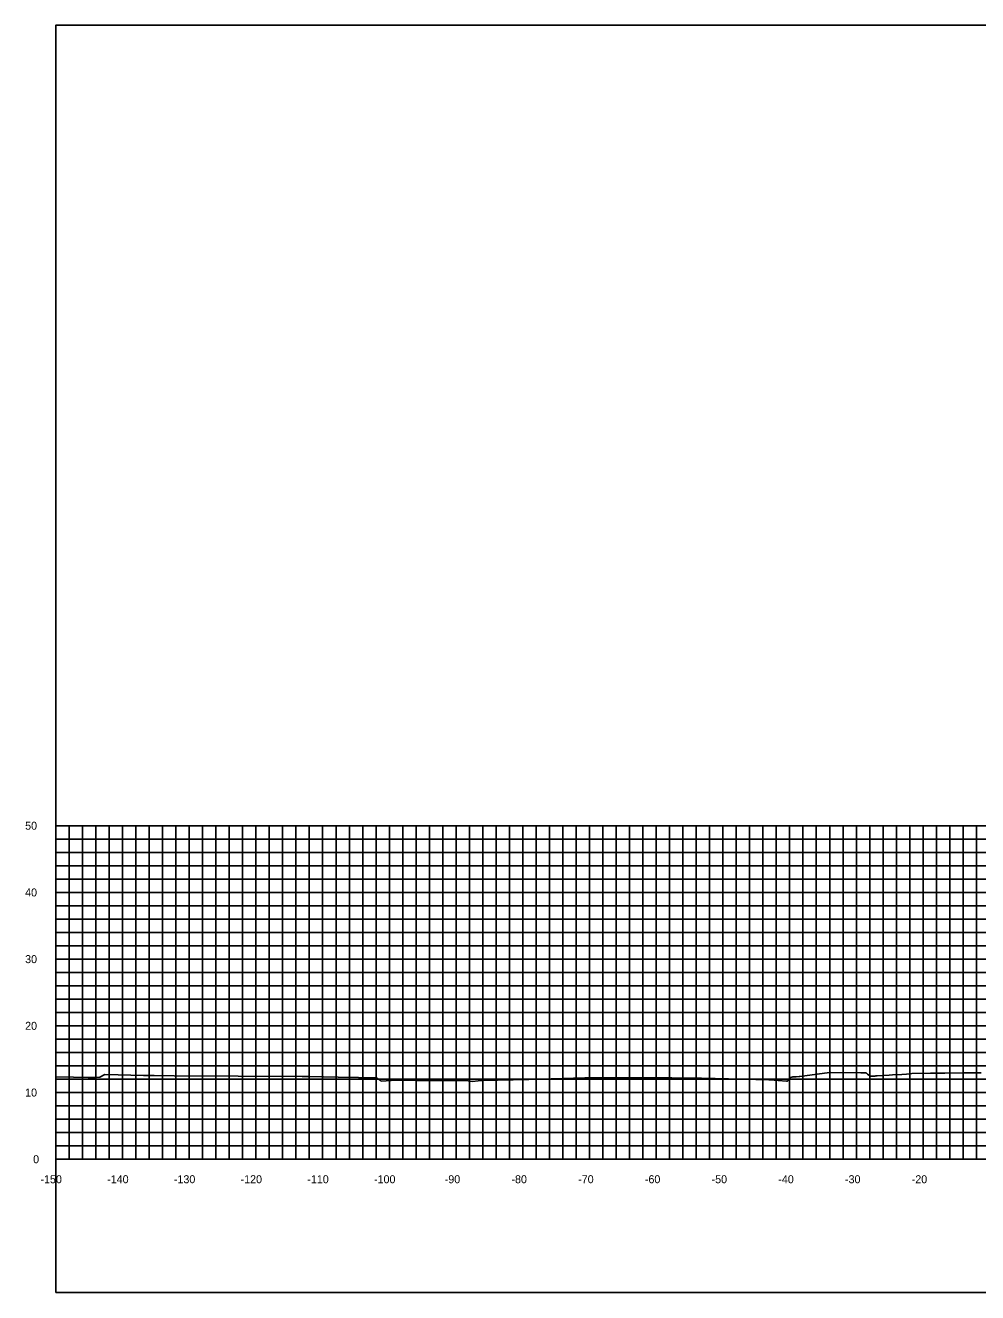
# Model space of a CAD drawing. Extents: x 1797714 to 1804825, y 249015 to 250269.
# Drawn here: x 1804489.6 to 1804632.3, y 249628.2 to 249818.2 of the extents above; entities that cross this region are included whole.
import ezdxf

# ---------------------------------------------------------------- set-up
doc = ezdxf.new("R2010")
doc.units = 0
for name, color, linetype in [('10', 7, 'Continuous'), ('31', 7, 'Continuous'), ('60', 7, 'Continuous'), ('Level 62', 7, 'Continuous'), ('M-ROADS', 7, 'Continuous')]:
    doc.layers.add(name, color=color, linetype=linetype)

msp = doc.modelspace()

# ---------------------------------------------------------------- linework, layer by layer
msp.add_lwpolyline([(1804494.16, 249628.17), (1804794.16, 249628.17), (1804794.16, 249818.17), (1804494.16, 249818.17)], close=True)
at = {"layer": '60'}
for p, q in [((1804494.1, 249698.17), (1804494.16, 249698.17)), ((1804494.16, 249648.17), (1804494.16, 249698.17)), ((1804494.1, 249688.17), (1804494.16, 249688.17)), ((1804494.1, 249678.17), (1804494.16, 249678.17)), ((1804494.1, 249668.17), (1804494.16, 249668.17)), ((1804494.1, 249658.17), (1804494.16, 249658.17)), ((1804494.1, 249648.17), (1804494.16, 249648.17)), ((1804494.16, 249648.17), (1804794.16, 249648.17)), ((1804494.16, 249648.11), (1804494.16, 249648.17)), ((1804504.16, 249648.11), (1804504.16, 249648.17)), ((1804514.16, 249648.11), (1804514.16, 249648.17)), ((1804524.16, 249648.11), (1804524.16, 249648.17)), ((1804534.16, 249648.11), (1804534.16, 249648.17)), ((1804544.16, 249648.11), (1804544.16, 249648.17)), ((1804554.16, 249648.11), (1804554.16, 249648.17)), ((1804564.16, 249648.11), (1804564.16, 249648.17)), ((1804574.16, 249648.11), (1804574.16, 249648.17)), ((1804584.16, 249648.11), (1804584.16, 249648.17)), ((1804594.16, 249648.11), (1804594.16, 249648.17)), ((1804604.16, 249648.11), (1804604.16, 249648.17)), ((1804614.16, 249648.11), (1804614.16, 249648.17)), ((1804624.16, 249648.11), (1804624.16, 249648.17))]:
    msp.add_line(p, q, dxfattribs=at)
at = {"layer": 'Level 62'}
for p, q in [((1804494.16, 249698.17), (1804794.16, 249698.17)), ((1804494.16, 249648.17), (1804494.16, 249698.17)), ((1804494.16, 249698.17), (1804794.16, 249698.17)), ((1804494.16, 249648.17), (1804494.16, 249698.17)), ((1804496.16, 249648.17), (1804496.16, 249698.17)), ((1804496.16, 249648.17), (1804496.16, 249698.17)), ((1804498.16, 249648.17), (1804498.16, 249698.17)), ((1804498.16, 249648.17), (1804498.16, 249698.17)), ((1804500.16, 249648.17), (1804500.16, 249698.17)), ((1804500.16, 249648.17), (1804500.16, 249698.17)), ((1804502.16, 249648.17), (1804502.16, 249698.17)), ((1804502.16, 249648.17), (1804502.16, 249698.17)), ((1804504.16, 249648.17), (1804504.16, 249698.17)), ((1804504.16, 249648.17), (1804504.16, 249698.17)), ((1804506.16, 249648.17), (1804506.16, 249698.17)), ((1804506.16, 249648.17), (1804506.16, 249698.17)), ((1804508.16, 249648.17), (1804508.16, 249698.17)), ((1804508.16, 249648.17), (1804508.16, 249698.17)), ((1804510.16, 249648.17), (1804510.16, 249698.17)), ((1804510.16, 249648.17), (1804510.16, 249698.17)), ((1804512.16, 249648.17), (1804512.16, 249698.17)), ((1804512.16, 249648.17), (1804512.16, 249698.17)), ((1804514.16, 249648.17), (1804514.16, 249698.17)), ((1804514.16, 249648.17), (1804514.16, 249698.17)), ((1804516.16, 249648.17), (1804516.16, 249698.17)), ((1804516.16, 249648.17), (1804516.16, 249698.17)), ((1804518.16, 249648.17), (1804518.16, 249698.17)), ((1804518.16, 249648.17), (1804518.16, 249698.17)), ((1804520.16, 249648.17), (1804520.16, 249698.17)), ((1804520.16, 249648.17), (1804520.16, 249698.17)), ((1804522.16, 249648.17), (1804522.16, 249698.17)), ((1804522.16, 249648.17), (1804522.16, 249698.17)), ((1804524.16, 249648.17), (1804524.16, 249698.17)), ((1804524.16, 249648.17), (1804524.16, 249698.17)), ((1804526.16, 249648.17), (1804526.16, 249698.17)), ((1804526.16, 249648.17), (1804526.16, 249698.17)), ((1804528.16, 249648.17), (1804528.16, 249698.17)), ((1804528.16, 249648.17), (1804528.16, 249698.17)), ((1804530.16, 249648.17), (1804530.16, 249698.17)), ((1804530.16, 249648.17), (1804530.16, 249698.17)), ((1804532.16, 249648.17), (1804532.16, 249698.17)), ((1804532.16, 249648.17), (1804532.16, 249698.17)), ((1804534.16, 249648.17), (1804534.16, 249698.17)), ((1804534.16, 249648.17), (1804534.16, 249698.17)), ((1804536.16, 249648.17), (1804536.16, 249698.17)), ((1804536.16, 249648.17), (1804536.16, 249698.17)), ((1804538.16, 249648.17), (1804538.16, 249698.17)), ((1804538.16, 249648.17), (1804538.16, 249698.17)), ((1804540.16, 249648.17), (1804540.16, 249698.17)), ((1804540.16, 249648.17), (1804540.16, 249698.17)), ((1804542.16, 249648.17), (1804542.16, 249698.17)), ((1804542.16, 249648.17), (1804542.16, 249698.17)), ((1804544.16, 249648.17), (1804544.16, 249698.17)), ((1804544.16, 249648.17), (1804544.16, 249698.17)), ((1804546.16, 249648.17), (1804546.16, 249698.17)), ((1804546.16, 249648.17), (1804546.16, 249698.17)), ((1804548.16, 249648.17), (1804548.16, 249698.17)), ((1804548.16, 249648.17), (1804548.16, 249698.17)), ((1804550.16, 249648.17), (1804550.16, 249698.17)), ((1804550.16, 249648.17), (1804550.16, 249698.17)), ((1804552.16, 249648.17), (1804552.16, 249698.17)), ((1804552.16, 249648.17), (1804552.16, 249698.17)), ((1804554.16, 249648.17), (1804554.16, 249698.17)), ((1804554.16, 249648.17), (1804554.16, 249698.17)), ((1804556.16, 249648.17), (1804556.16, 249698.17)), ((1804556.16, 249648.17), (1804556.16, 249698.17)), ((1804558.16, 249648.17), (1804558.16, 249698.17)), ((1804558.16, 249648.17), (1804558.16, 249698.17)), ((1804560.16, 249648.17), (1804560.16, 249698.17)), ((1804560.16, 249648.17), (1804560.16, 249698.17)), ((1804562.16, 249648.17), (1804562.16, 249698.17)), ((1804562.16, 249648.17), (1804562.16, 249698.17)), ((1804564.16, 249648.17), (1804564.16, 249698.17)), ((1804564.16, 249648.17), (1804564.16, 249698.17)), ((1804566.16, 249648.17), (1804566.16, 249698.17)), ((1804566.16, 249648.17), (1804566.16, 249698.17)), ((1804568.16, 249648.17), (1804568.16, 249698.17)), ((1804568.16, 249648.17), (1804568.16, 249698.17)), ((1804570.16, 249648.17), (1804570.16, 249698.17)), ((1804570.16, 249648.17), (1804570.16, 249698.17)), ((1804572.16, 249648.17), (1804572.16, 249698.17)), ((1804572.16, 249648.17), (1804572.16, 249698.17)), ((1804574.16, 249648.17), (1804574.16, 249698.17)), ((1804574.16, 249648.17), (1804574.16, 249698.17)), ((1804576.16, 249648.17), (1804576.16, 249698.17)), ((1804576.16, 249648.17), (1804576.16, 249698.17)), ((1804578.16, 249648.17), (1804578.16, 249698.17)), ((1804578.16, 249648.17), (1804578.16, 249698.17)), ((1804580.16, 249648.17), (1804580.16, 249698.17)), ((1804580.16, 249648.17), (1804580.16, 249698.17)), ((1804582.16, 249648.17), (1804582.16, 249698.17)), ((1804582.16, 249648.17), (1804582.16, 249698.17)), ((1804584.16, 249648.17), (1804584.16, 249698.17)), ((1804584.16, 249648.17), (1804584.16, 249698.17)), ((1804586.16, 249648.17), (1804586.16, 249698.17)), ((1804586.16, 249648.17), (1804586.16, 249698.17)), ((1804588.16, 249648.17), (1804588.16, 249698.17)), ((1804588.16, 249648.17), (1804588.16, 249698.17)), ((1804590.16, 249648.17), (1804590.16, 249698.17)), ((1804590.16, 249648.17), (1804590.16, 249698.17)), ((1804592.16, 249648.17), (1804592.16, 249698.17)), ((1804592.16, 249648.17), (1804592.16, 249698.17)), ((1804594.16, 249648.17), (1804594.16, 249698.17)), ((1804594.16, 249648.17), (1804594.16, 249698.17)), ((1804596.16, 249648.17), (1804596.16, 249698.17)), ((1804596.16, 249648.17), (1804596.16, 249698.17)), ((1804598.16, 249648.17), (1804598.16, 249698.17)), ((1804598.16, 249648.17), (1804598.16, 249698.17)), ((1804600.16, 249648.17), (1804600.16, 249698.17)), ((1804600.16, 249648.17), (1804600.16, 249698.17)), ((1804602.16, 249648.17), (1804602.16, 249698.17)), ((1804602.16, 249648.17), (1804602.16, 249698.17)), ((1804604.16, 249648.17), (1804604.16, 249698.17)), ((1804604.16, 249648.17), (1804604.16, 249698.17)), ((1804606.16, 249648.17), (1804606.16, 249698.17)), ((1804606.16, 249648.17), (1804606.16, 249698.17)), ((1804608.16, 249648.17), (1804608.16, 249698.17)), ((1804608.16, 249648.17), (1804608.16, 249698.17)), ((1804610.16, 249648.17), (1804610.16, 249698.17)), ((1804610.16, 249648.17), (1804610.16, 249698.17)), ((1804612.16, 249648.17), (1804612.16, 249698.17)), ((1804612.16, 249648.17), (1804612.16, 249698.17)), ((1804614.16, 249648.17), (1804614.16, 249698.17)), ((1804614.16, 249648.17), (1804614.16, 249698.17)), ((1804616.16, 249648.17), (1804616.16, 249698.17)), ((1804616.16, 249648.17), (1804616.16, 249698.17)), ((1804618.16, 249648.17), (1804618.16, 249698.17)), ((1804618.16, 249648.17), (1804618.16, 249698.17)), ((1804620.16, 249648.17), (1804620.16, 249698.17)), ((1804620.16, 249648.17), (1804620.16, 249698.17)), ((1804622.16, 249648.17), (1804622.16, 249698.17)), ((1804622.16, 249648.17), (1804622.16, 249698.17)), ((1804624.16, 249648.17), (1804624.16, 249698.17)), ((1804624.16, 249648.17), (1804624.16, 249698.17)), ((1804626.16, 249648.17), (1804626.16, 249698.17)), ((1804626.16, 249648.17), (1804626.16, 249698.17)), ((1804628.16, 249648.17), (1804628.16, 249698.17)), ((1804628.16, 249648.17), (1804628.16, 249698.17)), ((1804630.16, 249648.17), (1804630.16, 249698.17)), ((1804630.16, 249648.17), (1804630.16, 249698.17)), ((1804632.16, 249648.17), (1804632.16, 249698.17)), ((1804632.16, 249648.17), (1804632.16, 249698.17)), ((1804494.16, 249696.17), (1804794.16, 249696.17)), ((1804494.16, 249696.17), (1804794.16, 249696.17)), ((1804494.16, 249694.17), (1804794.16, 249694.17)), ((1804494.16, 249694.17), (1804794.16, 249694.17)), ((1804494.16, 249692.17), (1804794.16, 249692.17)), ((1804494.16, 249692.17), (1804794.16, 249692.17)), ((1804494.16, 249690.17), (1804794.16, 249690.17)), ((1804494.16, 249690.17), (1804794.16, 249690.17)), ((1804494.16, 249688.17), (1804794.16, 249688.17)), ((1804494.16, 249688.17), (1804794.16, 249688.17)), ((1804494.16, 249686.17), (1804794.16, 249686.17)), ((1804494.16, 249686.17), (1804794.16, 249686.17)), ((1804494.16, 249684.17), (1804794.16, 249684.17)), ((1804494.16, 249684.17), (1804794.16, 249684.17)), ((1804494.16, 249682.17), (1804794.16, 249682.17)), ((1804494.16, 249682.17), (1804794.16, 249682.17)), ((1804494.16, 249680.17), (1804794.16, 249680.17)), ((1804494.16, 249680.17), (1804794.16, 249680.17)), ((1804494.16, 249678.17), (1804794.16, 249678.17)), ((1804494.16, 249678.17), (1804794.16, 249678.17)), ((1804494.16, 249676.17), (1804794.16, 249676.17)), ((1804494.16, 249676.17), (1804794.16, 249676.17)), ((1804494.16, 249674.17), (1804794.16, 249674.17)), ((1804494.16, 249674.17), (1804794.16, 249674.17)), ((1804494.16, 249672.17), (1804794.16, 249672.17)), ((1804494.16, 249672.17), (1804794.16, 249672.17)), ((1804494.16, 249670.17), (1804794.16, 249670.17)), ((1804494.16, 249670.17), (1804794.16, 249670.17)), ((1804494.16, 249668.17), (1804794.16, 249668.17)), ((1804494.16, 249668.17), (1804794.16, 249668.17)), ((1804494.16, 249666.17), (1804794.16, 249666.17)), ((1804494.16, 249666.17), (1804794.16, 249666.17)), ((1804494.16, 249664.17), (1804794.16, 249664.17)), ((1804494.16, 249664.17), (1804794.16, 249664.17)), ((1804494.16, 249662.17), (1804794.16, 249662.17)), ((1804494.16, 249662.17), (1804794.16, 249662.17)), ((1804494.16, 249660.17), (1804794.16, 249660.17)), ((1804494.16, 249660.17), (1804794.16, 249660.17)), ((1804494.16, 249658.17), (1804794.16, 249658.17)), ((1804494.16, 249658.17), (1804794.16, 249658.17)), ((1804494.16, 249656.17), (1804794.16, 249656.17)), ((1804494.16, 249656.17), (1804794.16, 249656.17)), ((1804494.16, 249654.17), (1804794.16, 249654.17)), ((1804494.16, 249654.17), (1804794.16, 249654.17)), ((1804494.16, 249652.17), (1804794.16, 249652.17)), ((1804494.16, 249652.17), (1804794.16, 249652.17)), ((1804494.16, 249650.17), (1804794.16, 249650.17)), ((1804494.16, 249650.17), (1804794.16, 249650.17)), ((1804494.16, 249648.17), (1804794.16, 249648.17)), ((1804494.16, 249648.17), (1804794.16, 249648.17))]:
    msp.add_line(p, q, dxfattribs=at)
at = {"layer": 'M-ROADS'}
msp.add_lwpolyline([(1804494.16, 249660.52), (1804496.8, 249660.48), (1804499.02, 249660.43), (1804500.1, 249660.44), (1804500.78, 249660.45), (1804501.42, 249660.82), (1804501.53, 249660.87), (1804503.51, 249660.83), (1804507.3, 249660.74), (1804508.21, 249660.72), (1804508.42, 249660.71), (1804508.58, 249660.71), (1804508.64, 249660.71), (1804508.68, 249660.71), (1804508.76, 249660.71), (1804508.8, 249660.71), (1804508.83, 249660.7), (1804508.89, 249660.7), (1804511.88, 249660.68), (1804531.07, 249660.57), (1804531.74, 249660.56), (1804532.09, 249660.56), (1804536.47, 249660.47), (1804539.53, 249660.42), (1804542.13, 249660.37), (1804542.23, 249660.37), (1804542.83, 249659.96), (1804542.94, 249659.89), (1804544.41, 249659.98), (1804544.84, 249660), (1804545.94, 249660), (1804548.31, 249659.99), (1804549.56, 249659.98), (1804551.46, 249659.97), (1804552.18, 249659.97), (1804553.29, 249659.96), (1804554.04, 249659.96), (1804555.52, 249659.95), (1804555.98, 249659.9), (1804556.62, 249659.84), (1804557.48, 249659.9), (1804558.04, 249659.96), (1804565.06, 249660.13), (1804573.45, 249660.38), (1804577.44, 249660.39), (1804585.43, 249660.39), (1804586.49, 249660.39), (1804590.93, 249660.34), (1804599.11, 249660.14), (1804599.66, 249660.13), (1804600.3, 249660.11), (1804601.05, 249660.09), (1804601.18, 249660.09), (1804603.67, 249659.88), (1804603.76, 249659.88), (1804603.78, 249659.87), (1804603.8, 249659.87), (1804603.8, 249659.87), (1804603.81, 249659.87), (1804603.81, 249659.87), (1804603.81, 249659.87), (1804603.82, 249659.87), (1804603.82, 249659.87), (1804603.82, 249659.87), (1804603.82, 249659.87), (1804603.82, 249659.87), (1804603.83, 249659.87), (1804603.85, 249659.91), (1804603.86, 249659.93), (1804603.87, 249659.92), (1804604.08, 249660.14), (1804604.27, 249660.43), (1804604.47, 249660.46), (1804604.63, 249660.5), (1804605.08, 249660.51), (1804605.16, 249660.51), (1804605.6, 249660.57), (1804605.69, 249660.58), (1804610.12, 249661.15), (1804610.31, 249661.15), (1804614.81, 249661.11), (1804615.12, 249661.11), (1804615.13, 249661.11), (1804615.4, 249661.11), (1804615.44, 249661.11), (1804615.59, 249661.11), (1804615.6, 249661.1), (1804615.6, 249661.1), (1804615.6, 249661.1), (1804615.6, 249661.1), (1804615.6, 249661.1), (1804615.61, 249661.1), (1804615.61, 249661.1), (1804615.61, 249661.09), (1804615.61, 249661.09), (1804615.61, 249661.09), (1804615.61, 249661.09), (1804615.62, 249661.09), (1804615.62, 249661.08), (1804615.63, 249661.08), (1804615.64, 249661.07), (1804615.67, 249661.05), (1804615.72, 249661), (1804615.85, 249660.91), (1804616.02, 249660.76), (1804616.1, 249660.7), (1804616.13, 249660.67), (1804616.14, 249660.66), (1804616.15, 249660.65), (1804616.16, 249660.64), (1804616.16, 249660.64), (1804616.17, 249660.64), (1804616.17, 249660.64), (1804616.17, 249660.63), (1804616.18, 249660.63), (1804616.18, 249660.63), (1804616.18, 249660.63), (1804616.18, 249660.63), (1804616.18, 249660.63), (1804616.18, 249660.63), (1804616.18, 249660.63), (1804616.18, 249660.63), (1804616.18, 249660.62), (1804616.18, 249660.62), (1804616.18, 249660.62), (1804616.19, 249660.62), (1804616.19, 249660.62), (1804616.19, 249660.62), (1804616.19, 249660.62), (1804616.19, 249660.62), (1804616.19, 249660.62), (1804616.19, 249660.61), (1804616.29, 249660.62), (1804616.38, 249660.62), (1804616.81, 249660.64), (1804616.85, 249660.64), (1804616.88, 249660.64), (1804616.91, 249660.64), (1804616.97, 249660.64), (1804617.04, 249660.65), (1804617.04, 249660.65), (1804617.12, 249660.65), (1804617.23, 249660.65), (1804617.3, 249660.66), (1804619.06, 249660.78), (1804619.58, 249660.81), (1804620.99, 249660.87), (1804621.66, 249660.91), (1804622.46, 249661), (1804625.28, 249661.06), (1804625.67, 249661.07), (1804626.12, 249661.07), (1804627.43, 249661.09), (1804630.31, 249661.13), (1804632.86, 249661.13)], dxfattribs=at)

# ---------------------------------------------------------------- texts
at = {"layer": '10'}
for s, p in [('-150', (1804491.86, 249644.57)), ('-140', (1804501.86, 249644.57)), ('-130', (1804511.86, 249644.57)), ('-120', (1804521.86, 249644.57)), ('-110', (1804531.86, 249644.57)), ('-100', (1804541.86, 249644.57)), ('-90', (1804552.46, 249644.57)), ('-80', (1804562.46, 249644.57)), ('-70', (1804572.46, 249644.57)), ('-60', (1804582.46, 249644.57)), ('-50', (1804592.46, 249644.57)), ('-40', (1804602.46, 249644.57)), ('-30', (1804612.46, 249644.57)), ('-20', (1804622.46, 249644.57))]:
    msp.add_text(s, height=1.2, dxfattribs=at).set_placement(p)
at = {"layer": '31'}
for s, p in [('50', (1804489.56, 249697.57)), ('40', (1804489.56, 249687.57)), ('30', (1804489.56, 249677.57)), ('20', (1804489.56, 249667.57)), ('10', (1804489.56, 249657.57)), ('0', (1804490.76, 249647.57))]:
    msp.add_text(s, height=1.2, dxfattribs=at).set_placement(p)
at = {"layer": '60'}
msp.add_text('-', height=0.0001, dxfattribs=at).set_placement((1804494.16, 249648.17))

doc.saveas('drawing.dxf')
